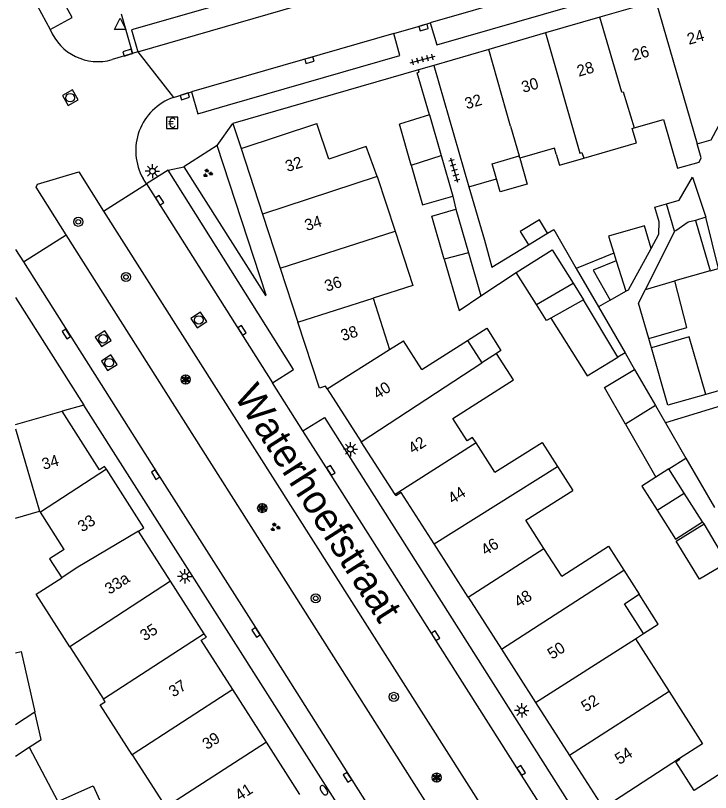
# Model space of a CAD drawing. Extents: x 132998 to 136004, y 396998 to 398512.
# Drawn here: x 133000 to 133060.9, y 397420.4 to 397488.5 of the extents above; entities that cross this region are included whole.
import ezdxf

# ---------------------------------------------------------------- set-up
doc = ezdxf.new("R2010")
doc.units = 0
for name, color, linetype in [('gg-afsc-erfafscheiding', 7, 'Continuous'), ('gg-afsc-muur', 7, 'Continuous'), ('gg-anno-huisnummerreeks BGT', 7, 'Continuous'), ('gg-anno-openbare ruimte label', 7, 'Continuous'), ('gg-bbg-bijgebouw', 7, 'Continuous'), ('gg-bbg-gedigitaliseerde bebouwing', 7, 'Continuous'), ('gg-bbg-gedigitaliseerde bijgebouw', 7, 'Continuous'), ('gg-bbg-hoofdgebouw', 7, 'Continuous'), ('gg-bbg-luifel en loopbrug', 7, 'Continuous'), ('gg-bbg-tussenscheiding', 7, 'Continuous'), ('gg-knt-verharding', 7, 'Continuous'), ('gg-knt-verharding nz', 7, 'Continuous'), ('gt-grn-weggrens', 7, 'Continuous'), ('gt-symb-betaalautomaat', 7, 'Continuous'), ('gt-symb-boom', 7, 'Continuous'), ('gt-symb-brandkraan', 7, 'Continuous'), ('gt-symb-groenvak', 7, 'Continuous'), ('gt-symb-kolk', 7, 'Continuous'), ('gt-symb-lichtmast', 7, 'Continuous'), ('gt-symb-rioolschacht', 7, 'Continuous'), ('gt-symb-solitaire heester', 7, 'Continuous'), ('gt-symb-tegel verharding', 7, 'Continuous'), ('gt-symb-waterafsluiter', 7, 'Continuous')]:
    doc.layers.add(name, color=color, linetype=linetype)

# ---------------------------------------------------------------- blocks, each defined once
blk = doc.blocks.new('gt0-WAFSL')
at = {"layer": 'gt-symb-waterafsluiter'}
for p, q in [((-0.5, -0.333), (0, 0.667)), ((0, 0.667), (0.5, -0.333)), ((0.5, -0.333), (-0.5, -0.333))]:
    blk.add_line(p, q, dxfattribs=at)
blk = doc.blocks.new('gt0-TEG1')
at = {"layer": 'gt-symb-tegel verharding'}
for p, q in [((-1.125, 0), (1.125, 0)), ((-0.9, -0.25), (-0.9, 0.25)), ((-0.45, -0.25), (-0.45, 0.25)), ((0, -0.25), (0, 0.25)), ((0.45, -0.25), (0.45, 0.25)), ((0.9, -0.25), (0.9, 0.25))]:
    blk.add_line(p, q, dxfattribs=at)
blk = doc.blocks.new('gt0-KOLK')
at = {"layer": 'gt-symb-kolk'}
blk.add_lwpolyline([(0, 0), (0.375, 0), (0.375, 0.4), (-0.375, 0.4), (-0.375, 0), (0, 0)], dxfattribs=at)
blk = doc.blocks.new('gt0-BA')
at = {"layer": 'gt-symb-betaalautomaat'}
blk.add_lwpolyline([(-0.498, -0.507), (0.502, -0.507), (0.502, 0.493), (-0.498, 0.493)], close=True, dxfattribs=at)
blk.add_text('€', height=0.9, dxfattribs=at).set_placement((-0.357, -0.457))
blk = doc.blocks.new('gt0-RS')
at = {"layer": 'gt-symb-rioolschacht'}
blk.add_lwpolyline([(-0.5, -0.5), (0.5, -0.5), (0.5, 0.5), (-0.5, 0.5)], close=True, dxfattribs=at)
blk.add_circle((0, 0), 0.375, dxfattribs=at)
blk = doc.blocks.new('gt0-GRVAK')
at = {"layer": 'gt-symb-groenvak'}
for p, q in [((-0.11, 0.189), (-0.228, 0.24)), ((-0.182, 0.153), (0.088, 0.153)), ((-0.091, 0.211), (-0.156, 0.322)), ((-0.047, 0.214), (-0.047, 0.393)), ((-0.004, 0.211), (0.061, 0.322)), ((0.015, 0.189), (0.133, 0.24)), ((0.262, -0.052), (0.197, 0.059)), ((0.305, -0.049), (0.305, 0.13)), ((0.349, -0.052), (0.414, 0.059)), ((-0.245, -0.228), (-0.363, -0.177)), ((-0.318, -0.264), (-0.047, -0.264)), ((-0.226, -0.206), (-0.291, -0.095)), ((-0.183, -0.203), (-0.183, -0.024)), ((-0.139, -0.206), (-0.074, -0.095)), ((-0.12, -0.228), (-0.002, -0.177)), ((0.243, -0.074), (0.125, -0.023)), ((0.17, -0.11), (0.441, -0.11)), ((0.368, -0.074), (0.486, -0.023))]:
    blk.add_line(p, q, dxfattribs=at)
blk = doc.blocks.new('gt0-BOOM')
at = {"layer": 'gt-symb-boom'}
for radius in [0.4, 0.2]:
    blk.add_circle((0, 0), radius, dxfattribs=at)
blk = doc.blocks.new('gt0-LMAST')
at = {"layer": 'gt-symb-lichtmast'}
for p, q in [((-0.182, 0.173), (-0.447, 0.438)), ((-0.005, 0.246), (-0.005, 0.621)), ((0.172, 0.173), (0.437, 0.438)), ((-0.255, -0.004), (-0.63, -0.004)), ((-0.182, -0.181), (-0.447, -0.446)), ((-0.005, -0.254), (-0.005, -0.629)), ((0.437, -0.446), (0.172, -0.181)), ((0.245, -0.004), (0.62, -0.004))]:
    blk.add_line(p, q, dxfattribs=at)
blk.add_circle((-0.005, -0.004), 0.25, dxfattribs=at)
blk = doc.blocks.new('gt0-SH')
at = {"layer": 'gt-symb-solitaire heester'}
blk.add_circle((0, 0), 0.4, dxfattribs=at)
for centre, start, end in [((-0.346, 0.2), 270, 30), ((-0.346, -0.2), 330, 90), ((0, 0.4), 210, 330), ((0.346, 0.2), 150, 270), ((0.346, -0.2), 90, 210), ((0, -0.4), 30, 150)]:
    blk.add_arc(centre, 0.4, start, end, dxfattribs=at)
blk = doc.blocks.new('gt0-BR')
at = {"layer": 'gt-symb-brandkraan'}
for centre, radius, start, end in [((-0.244, 0), 0.206, 107.56694, 252.43307), ((0.599, -2.664), 3, 106.89205, 107.56694), ((0, -0.691), 0.938, 73.10799, 106.89205), ((-0.599, -2.664), 3, 72.43309, 73.10799), ((0.244, 0), 0.206, 287.56695, 72.43309), ((0.599, 2.664), 3, 252.43307, 253.10797), ((0, 0.691), 0.938, 253.10797, 286.89206), ((-0.599, 2.664), 3, 286.89206, 287.56695)]:
    blk.add_arc(centre, radius, start, end, dxfattribs=at)

msp = doc.modelspace()

# ---------------------------------------------------------------- linework, layer by layer
at = {"layer": 'gg-afsc-erfafscheiding'}
for p, q in [((133036.284, 397479.821), (133035.223, 397483.501)), ((133038.325, 397472.68), (133038.606, 397471.537)), ((133040.803, 397463.954), (133043.895, 397466.007)), ((133051.105, 397462.988), (133053.44, 397458.952)), ((133055.744, 397459.411), (133055.516, 397460.203)), ((133079.78, 397459.87), (133056.986, 397452.823)), ((133053.44, 397458.952), (133052.812, 397458.589)), ((133053.44, 397458.952), (133054.276, 397457.507)), ((133066.073, 397456.918), (133060.522, 397455.322)), ((133058.774, 397449.738), (133061.287, 397445.401)), ((133060.357, 397443.961), (133060.222, 397444.143))]:
    msp.add_line(p, q, dxfattribs=at)
for points in [[(133039.737, 397473.515), (133039.898, 397473.008), (133041.108, 397468.832), (133041.763, 397466.466), (133044.96, 397468.412)], [(133055.71, 397468.105), (133056.393, 397469.369), (133056.433, 397470.437), (133056.059, 397471.731), (133057.061, 397472.013)], [(133046.644, 397469.437), (133047.183, 397469.765), (133049.152, 397466.362)]]:
    msp.add_lwpolyline(points, dxfattribs=at)
at = {"layer": 'gg-afsc-muur'}
for p, q in [((133035.334, 397483.747), (133019.044, 397479.049)), ((133019.044, 397479.049), (133019.77, 397476.87))]:
    msp.add_line(p, q, dxfattribs=at)
msp.add_lwpolyline([(133035.223, 397483.501), (133035.391, 397483.55), (133035.334, 397483.747)], dxfattribs=at)
at = {"layer": 'gg-bbg-bijgebouw'}
for p, q in [((133036.284, 397479.821), (133033.652, 397479.01)), ((133036.284, 397479.821), (133037.304, 397476.251)), ((133037.304, 397476.251), (133038.325, 397472.68))]:
    msp.add_line(p, q, dxfattribs=at)
at = {"layer": 'gg-bbg-gedigitaliseerde bebouwing'}
for p, q in [((133054.232, 397478.665), (133056.793, 397479.408)), ((133031.704, 397474.412), (133030.737, 397477.044)), ((133047.251, 397476.909), (133044.203, 397476.025)), ((133047.406, 397476.375), (133047.251, 397476.909)), ((133044.203, 397476.025), (133044.148, 397476.217)), ((133031.704, 397474.412), (133033.274, 397469.633)), ((133039.737, 397473.515), (133042.153, 397474.206)), ((133031.344, 397463.75), (133032.788, 397459.249)), ((133032.788, 397459.249), (133034.017, 397460.024)), ((133035.633, 397457.497), (133034.017, 397460.024)), ((133035.633, 397457.497), (133039.612, 397460.043)), ((133042.014, 397448.502), (133040.368, 397451.08)), ((133042.014, 397448.502), (133046.168, 397451.095)), ((133046.168, 397451.095), (133047.515, 397448.989)), ((133047.515, 397448.989), (133048.863, 397446.884)), ((133044.738, 397444.308), (133048.863, 397446.884)), ((133000, 397444.477), (133002.1, 397445.076)), ((133002.175, 397445.002), (133002.1, 397445.076)), ((133004.267, 397441.732), (133002.175, 397445.002)), ((133046.326, 397441.823), (133044.738, 397444.308)), ((133047.889, 397439.376), (133046.326, 397441.823)), ((133047.889, 397439.376), (133051.98, 397442.012)), ((133051.98, 397442.012), (133053.327, 397439.907)), ((133053.327, 397439.907), (133054.674, 397437.801)), ((133054.349, 397433.903), (133055.063, 397434.363)), ((133054.349, 397433.903), (133057.303, 397429.268)), ((133004.764, 397433.204), (133007.701, 397428.613)), ((133010.219, 397423.735), (133013.165, 397419.131))]:
    msp.add_line(p, q, dxfattribs=at)
for points in [[(133059.761, 397477.277), (133060.976, 397477.628), (133064.17, 397483.556)], [(133056.793, 397479.408), (133058.032, 397475.129), (133059.924, 397475.677), (133060.119, 397476.039), (133059.761, 397477.277)], [(133049.812, 397476.03), (133054.425, 397477.368), (133054.063, 397478.616), (133054.232, 397478.665)], [(133042.153, 397474.206), (133041.771, 397475.529), (133044.148, 397476.217)], [(133047.406, 397476.375), (133047.684, 397475.414), (133049.812, 397476.03)], [(133033.274, 397469.633), (133034.839, 397464.872), (133031.344, 397463.75)], [(133038.351, 397453.202), (133043.65, 397456.593), (133042.165, 397458.913)], [(133040.368, 397451.08), (133040.069, 397451.547), (133039.601, 397451.248), (133038.351, 397453.202)], [(133004.267, 397441.732), (133002.986, 397440.904), (133004.046, 397439.249)], [(133004.764, 397433.204), (133001.817, 397437.809), (133004.046, 397439.249)], [(133055.063, 397434.363), (133053.383, 397436.969), (133054.674, 397437.801)], [(133057.303, 397429.268), (133060.215, 397424.701), (133058.203, 397423.396)], [(133010.219, 397423.735), (133007.42, 397428.11), (133007.848, 397428.384), (133007.701, 397428.613)], [(133062.781, 397422.696), (133059.497, 397420.594), (133057.882, 397423.124), (133058.233, 397423.348), (133058.203, 397423.396)]]:
    msp.add_lwpolyline(points, dxfattribs=at)
at = {"layer": 'gg-bbg-gedigitaliseerde bijgebouw'}
for p, q in [((133034.686, 397475.392), (133033.652, 397479.01)), ((133057.757, 397469.614), (133057.061, 397472.013)), ((133038.606, 397471.537), (133039.708, 397467.733)), ((133060.515, 397470.858), (133059.6, 397470.551)), ((133059.6, 397470.551), (133060.886, 397466.15)), ((133044.244, 397469.588), (133044.96, 397468.412)), ((133044.96, 397468.412), (133046.644, 397469.437)), ((133039.708, 397467.733), (133040.803, 397463.954)), ((133052.456, 397467.684), (133052.668, 397467.013)), ((133060.886, 397466.15), (133057.811, 397465.265)), ((133045.667, 397463.191), (133048.88, 397465.072)), ((133048.88, 397465.072), (133049.799, 397463.611)), ((133052.132, 397463.574), (133053.508, 397464.359)), ((133052.812, 397458.589), (133049.799, 397463.611)), ((133053.676, 397457.149), (133054.276, 397457.507)), ((133054.276, 397457.507), (133056.098, 397454.357)), ((133056.098, 397454.357), (133056.986, 397452.823)), ((133053.481, 397452.722), (133056.148, 397448.071)), ((133056.986, 397452.823), (133058.774, 397449.738)), ((133057.273, 397448.786), (133058.774, 397449.738)), ((133057.273, 397448.786), (133056.148, 397448.071)), ((133056.243, 397445.169), (133058.615, 397446.674)), ((133060.222, 397444.143), (133058.615, 397446.674)), ((133062.376, 397440.558), (133060.357, 397443.961)), ((133001.189, 397424.395), (133003.708, 397419.653))]:
    msp.add_line(p, q, dxfattribs=at)
for points in [[(133034.686, 397475.392), (133035.677, 397471.923), (133038.325, 397472.68)], [(133057.061, 397472.013), (133058.17, 397472.335), (133059.343, 397474.348), (133060.515, 397470.858)], [(133037.591, 397467.157), (133036.499, 397470.926), (133038.606, 397471.537)], [(133046.644, 397469.437), (133045.928, 397470.613), (133044.244, 397469.588)], [(133055.71, 397468.105), (133055.135, 397470.088), (133051.984, 397469.173), (133052.456, 397467.684)], [(133055.242, 397464.523), (133057.772, 397469.563), (133057.757, 397469.614)], [(133053.508, 397464.359), (133053.736, 397464.488), (133055.71, 397468.105)], [(133037.591, 397467.157), (133038.888, 397462.68), (133040.803, 397463.954)], [(133052.668, 397467.013), (133050.636, 397466.2), (133052.132, 397463.574)], [(133055.516, 397460.203), (133058.864, 397461.167), (133057.811, 397465.265)], [(133055.516, 397460.203), (133054.627, 397463.298), (133055.242, 397464.523)], [(133046.918, 397462.01), (133046.554, 397461.781), (133045.667, 397463.191)], [(133046.918, 397462.01), (133050.102, 397456.95), (133052.812, 397458.589)], [(133039.612, 397460.043), (133041.31, 397461.111), (133042.543, 397459.151), (133042.165, 397458.913)], [(133060.522, 397455.322), (133059.069, 397460.369), (133055.744, 397459.411)], [(133060.522, 397455.322), (133057.195, 397454.366), (133055.744, 397459.411)], [(133053.481, 397452.722), (133051.64, 397455.932), (133053.676, 397457.149)], [(133056.243, 397445.169), (133057.851, 397442.637), (133060.222, 397444.143)], [(133062.376, 397440.558), (133059.966, 397439.128), (133057.919, 397442.467), (133060.357, 397443.961)], [(133000, 397432.671), (133000.486, 397432.781), (133001.688, 397427.49)], [(133001.189, 397424.395), (133002.237, 397425.074), (133001.688, 397427.49)], [(133003.708, 397419.653), (133006.815, 397421.028), (133007.829, 397418.759)]]:
    msp.add_lwpolyline(points, dxfattribs=at)
at = {"layer": 'gg-bbg-hoofdgebouw'}
for p, q in [((133056.137, 397489.792), (133051.236, 397488.372)), ((133051.236, 397488.372), (133046.472, 397486.991)), ((133046.472, 397486.991), (133041.504, 397485.551)), ((133041.504, 397485.551), (133036.67, 397484.15)), ((133036.67, 397484.15), (133039.737, 397473.515)), ((133019.77, 397476.87), (133026.41, 397479.05)), ((133019.77, 397476.87), (133021.656, 397471.113)), ((133021.656, 397471.113), (133023.208, 397466.371)), ((133023.208, 397466.371), (133024.758, 397461.638)), ((133027.31, 397455.797), (133030.288, 397451.172)), ((133000, 397452.675), (133004.08, 397453.84)), ((133033.276, 397446.531), (133030.288, 397451.172)), ((133013.598, 397438.938), (133010.78, 397443.33)), ((133039.692, 397437.546), (133036.691, 397442.231)), ((133016.546, 397434.342), (133013.598, 397438.938)), ((133039.692, 397437.546), (133042.605, 397432.996)), ((133042.605, 397432.996), (133045.598, 397428.325)), ((133021.993, 397424.849), (133019.048, 397429.452)), ((133045.598, 397428.325), (133048.573, 397423.679)), ((133024.937, 397420.246), (133021.993, 397424.849))]:
    msp.add_line(p, q, dxfattribs=at)
for points in [[(133030.737, 397477.044), (133027.464, 397475.941), (133026.41, 397479.05)], [(133027.31, 397455.797), (133027.16, 397456.03), (133026.65, 397455.86), (133024.758, 397461.638)], [(133007.964, 397448.76), (133007.81, 397449), (133007.36, 397448.72), (133004.08, 397453.84)], [(133010.78, 397443.33), (133011.26, 397443.62), (133007.964, 397448.76)], [(133036.691, 397442.231), (133033.81, 397446.73), (133033.341, 397446.43), (133033.276, 397446.531)], [(133019.048, 397429.452), (133016.28, 397433.78), (133016.74, 397434.04), (133016.546, 397434.342)], [(133048.573, 397423.679), (133051.46, 397419.17), (133051.02, 397418.88), (133051.085, 397418.779)]]:
    msp.add_lwpolyline(points, dxfattribs=at)
at = {"layer": 'gg-bbg-luifel en loopbrug'}
for p, q in [((133052.456, 397467.684), (133049.152, 397466.362)), ((133049.152, 397466.362), (133051.105, 397462.988)), ((133045.667, 397463.191), (133043.895, 397466.007)), ((133052.132, 397463.574), (133051.105, 397462.988)), ((133058.615, 397446.674), (133057.273, 397448.786))]:
    msp.add_line(p, q, dxfattribs=at)
for points in [[(133044.203, 397476.025), (133044.854, 397473.728), (133042.485, 397473.057), (133042.153, 397474.206)], [(133060.886, 397466.15), (133061.631, 397466.364), (133060.515, 397470.858)], [(133043.895, 397466.007), (133047.042, 397467.993), (133048.88, 397465.072)], [(133056.148, 397448.071), (133054.902, 397447.279), (133056.243, 397445.169)], [(133055.063, 397434.363), (133056.345, 397435.189), (133054.674, 397437.801)]]:
    msp.add_lwpolyline(points, dxfattribs=at)
at = {"layer": 'gg-bbg-tussenscheiding'}
for p, q in [((133056.137, 397489.792), (133059.761, 397477.277)), ((133053.143, 397481.791), (133051.236, 397488.372)), ((133046.472, 397486.991), (133049.476, 397476.46)), ((133043.395, 397478.814), (133041.504, 397485.551)), ((133043.395, 397478.814), (133044.148, 397476.217)), ((133034.686, 397475.392), (133037.304, 397476.251)), ((133031.704, 397474.412), (133021.656, 397471.113)), ((133023.208, 397466.371), (133033.274, 397469.633)), ((133039.708, 397467.733), (133037.591, 397467.157)), ((133052.668, 397467.013), (133053.508, 397464.359)), ((133055.242, 397464.523), (133057.811, 397465.265)), ((133024.758, 397461.638), (133031.344, 397463.75)), ((133049.799, 397463.611), (133046.918, 397462.01)), ((133039.612, 397460.043), (133040.874, 397458.072)), ((133027.31, 397455.797), (133032.788, 397459.249)), ((133042.165, 397458.913), (133040.874, 397458.072)), ((133030.288, 397451.172), (133040.874, 397458.072)), ((133056.098, 397454.357), (133053.481, 397452.722)), ((133000, 397452.306), (133002.1, 397445.076)), ((133040.368, 397451.08), (133033.276, 397446.531)), ((133007.964, 397448.76), (133002.175, 397445.002)), ((133036.691, 397442.231), (133047.515, 397448.989)), ((133039.692, 397437.546), (133046.326, 397441.823)), ((133042.605, 397432.996), (133053.327, 397439.907)), ((133013.598, 397438.938), (133004.764, 397433.204)), ((133016.546, 397434.342), (133007.701, 397428.613)), ((133045.598, 397428.325), (133054.349, 397433.903)), ((133019.048, 397429.452), (133010.219, 397423.735)), ((133057.303, 397429.268), (133048.573, 397423.679)), ((133000, 397426.394), (133001.688, 397427.49)), ((133021.993, 397424.849), (133013.165, 397419.131)), ((133000, 397423.625), (133001.189, 397424.395)), ((133058.203, 397423.396), (133051.085, 397418.779))]:
    msp.add_line(p, q, dxfattribs=at)
for points in [[(133053.143, 397481.791), (133053.266, 397481.827), (133054.232, 397478.665)], [(133049.476, 397476.46), (133049.659, 397476.513), (133049.812, 397476.03)], [(133059.6, 397470.551), (133058.972, 397470.408), (133057.895, 397469.657), (133057.757, 397469.614)], [(133010.78, 397443.33), (133005.327, 397440.076), (133004.046, 397439.249)]]:
    msp.add_lwpolyline(points, dxfattribs=at)
at = {"layer": 'gg-knt-verharding'}
for p, q in [((133010.262, 397485.192), (133008.48, 397484.66)), ((133010.723, 397485.329), (133010.262, 397485.192)), ((133013.837, 397481.336), (133015.434, 397481.839)), ((133017.669, 397477.132), (133014.743, 397475.259)), ((133014.743, 397475.259), (133021.909, 397463.992)), ((133013.37, 397474.954), (133011.496, 397473.772)), ((133011.496, 397473.772), (133011.176, 397474.241)), ((133007.721, 397471.383), (133048.207, 397407.648)), ((133044.909, 397405.52), (133004.452, 397469.315)), ((133000, 397463.815), (133005.994, 397454.387)), ((133025.191, 397452.123), (133022.531, 397456.342))]:
    msp.add_line(p, q, dxfattribs=at)
for points in [[(133003.042, 397487.305), (133004.967, 397488.348), (133000, 397497.495)], [(133036.343, 397487.867), (133036.938, 397485.955), (133065.18, 397494.112), (133064.586, 397496.102)], [(133028.422, 397490.467), (133027.874, 397492.36), (133010.166, 397487.28), (133010.723, 397485.329)], [(133033.163, 397486.936), (133035.717, 397487.663), (133036.343, 397487.867)], [(133018.583, 397480.658), (133033.689, 397485.007), (133033.163, 397486.936)], [(133015.434, 397481.839), (133015.993, 397479.912), (133018.583, 397480.658)], [(133021.909, 397463.992), (133021.967, 397464.017), (133017.669, 397477.132)], [(133004.452, 397469.315), (133001.818, 397473.468), (133001.937, 397473.736), (133005.535, 397474.825), (133007.721, 397471.383)], [(133022.531, 397456.342), (133024.376, 397457.485), (133013.37, 397474.954)], [(133040.491, 397404.186), (133038.652, 397403.02), (133005.994, 397454.387)], [(133025.191, 397452.123), (133027.083, 397453.303), (133052.095, 397413.859), (133050.283, 397412.667)]]:
    msp.add_lwpolyline(points, dxfattribs=at)
for centre, radius, start, end in [((133007.22, 397488.982), 4.502, 201.87214, 286.25202), ((133015.482, 397476.673), 4.945, 109.42843, 209.45417)]:
    msp.add_arc(centre, radius, start, end, dxfattribs=at)
at = {"layer": 'gg-knt-verharding nz'}
for p, q in [((133000, 397492.883), (133003.042, 397487.305)), ((133055.286, 397493.354), (133036.343, 397487.867)), ((133010.723, 397485.329), (133028.422, 397490.467)), ((133033.163, 397486.936), (133015.434, 397481.839)), ((133011.496, 397473.772), (133022.531, 397456.342)), ((133000, 397468.02), (133000.688, 397466.933))]:
    msp.add_line(p, q, dxfattribs=at)
for points in [[(133000.688, 397466.933), (133012.444, 397448.399), (133021.25, 397434.566), (133037.012, 397409.635), (133040.491, 397404.186)], [(133050.283, 397412.667), (133044.157, 397422.258), (133027.471, 397448.553), (133025.191, 397452.123)]]:
    msp.add_lwpolyline(points, dxfattribs=at)
at = {"layer": 'gt-grn-weggrens'}
for p, q in [((133009.262, 397488.666), (133010.262, 397485.192)), ((133010.723, 397485.329), (133013.837, 397481.336)), ((133036.67, 397484.15), (133035.334, 397483.747)), ((133017.669, 397477.132), (133019.044, 397479.049)), ((133013.37, 397474.954), (133014.743, 397475.259)), ((133007.721, 397471.383), (133011.496, 397473.772)), ((133000.688, 397466.933), (133004.452, 397469.315)), ((133005.994, 397454.387), (133004.08, 397453.84))]:
    msp.add_line(p, q, dxfattribs=at)

# ---------------------------------------------------------------- block references
at = {"layer": 'gt-symb-betaalautomaat'}
msp.add_blockref('gt0-BA', (133013.737, 397479.133), dxfattribs=at)
at = {"layer": 'gt-symb-boom'}
for p in [(133005.498, 397470.445), (133009.676, 397465.606), (133026.32, 397437.45), (133033.167, 397428.81)]:
    msp.add_blockref('gt0-BOOM', p, dxfattribs=at)
at = {"layer": 'gt-symb-brandkraan', "rotation": -56.42118627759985}
msp.add_blockref('gt0-BR', (133027.034, 397420.627), dxfattribs=at)
at = {"layer": 'gt-symb-groenvak'}
for p in [(133016.834, 397474.692), (133022.745, 397443.673)]:
    msp.add_blockref('gt0-GRVAK', p, dxfattribs=at)
at = {"layer": 'gt-symb-kolk'}
for p, rotation in [((133035.717, 397487.663), -164.10181291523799), ((133009.887, 397485.075), 16.85839876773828), ((133025.709, 397484.796), -163.97589033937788), ((133014.786, 397481.639), -162.2356766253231), ((133012.465, 397472.228), -57.86710414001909), ((133004.621, 397460.718), 122.33937707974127), ((133019.686, 397460.827), -57.66062292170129), ((133012.444, 397448.399), 122.41844995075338), ((133027.471, 397448.553), -57.660622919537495), ((133021.25, 397434.566), 122.46679945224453), ((133036.656, 397434.063), -57.58155005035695), ((133044.157, 397422.258), -57.454106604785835), ((133029.272, 397421.872), 122.29094835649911)]:
    msp.add_blockref('gt0-KOLK', p, dxfattribs=dict(at, rotation=rotation))
at = {"layer": 'gt-symb-lichtmast'}
for p in [(133012.003, 397474.882), (133029.369, 397450.516), (133014.84, 397439.375), (133044.384, 397427.623)]:
    msp.add_blockref('gt0-LMAST', p, dxfattribs=at)
at = {"layer": 'gt-symb-rioolschacht'}
for p, rotation in [((133004.797, 397481.321), -150.12717895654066), ((133016.07, 397461.84), -146.00796028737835), ((133007.681, 397460.192), 32.33937707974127), ((133008.215, 397458.097), -146.91369260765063)]:
    msp.add_blockref('gt0-RS', p, dxfattribs=dict(at, rotation=rotation))
at = {"layer": 'gt-symb-solitaire heester'}
for p in [(133014.918, 397456.622), (133021.626, 397445.352), (133036.921, 397421.739)]:
    msp.add_blockref('gt0-SH', p, dxfattribs=at)
at = {"layer": 'gt-symb-tegel verharding'}
for p, rotation in [((133035.693, 397484.663), 14.591956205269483), ((133038.466, 397474.954), 106.20518537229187)]:
    msp.add_blockref('gt0-TEG1', p, dxfattribs=dict(at, rotation=rotation))
at = {"layer": 'gt-symb-waterafsluiter'}
msp.add_blockref('gt0-WAFSL', (133009.162, 397487.623), dxfattribs=at)

# ---------------------------------------------------------------- texts
at = {"layer": 'gg-anno-huisnummerreeks BGT'}
for s, rotation, p in [('24', 16.2, (133059.037, 397485.947)), ('26', 16.2, (133054.21, 397484.548)), ('28', 16.2, (133049.378, 397483.148)), ('30', 16.2, (133044.512, 397481.737)), ('32', 16.2, (133039.545, 397480.297)), ('32', 18.1, (133023.841, 397474.798)), ('34', 18.1, (133025.535, 397469.626)), ('36', 18.1, (133027.278, 397464.304)), ('38', 18.1, (133028.695, 397459.974)), ('40', 32.8, (133031.746, 397454.86)), ('42', 32.8, (133034.837, 397450.06)), ('34', 16, (133002.461, 397448.697)), ('44', 32.6, (133038.315, 397445.671)), ('33', 32.7, (133005.851, 397443.206)), ('46', 32.6, (133041.208, 397441.153)), ('33a', 32.7, (133008.227, 397437.743)), ('48', 32.6, (133044.123, 397436.602)), ('35', 32.7, (133011.311, 397433.655)), ('50', 32.7, (133047.037, 397432.053)), ('37', 32.6, (133013.833, 397428.74)), ('52', 32.6, (133049.988, 397427.445)), ('39', 32.6, (133016.775, 397424.14)), ('54', 32.6, (133052.941, 397422.834)), ('41', 32.6, (133019.643, 397419.658))]:
    msp.add_text(s, height=1, rotation=rotation, dxfattribs=at).set_placement(p)
at = {"layer": 'gg-anno-openbare ruimte label'}
msp.add_text('Waterhoefstraat', height=2.5, rotation=302.6, dxfattribs=at).set_placement((133019.099, 397455.181))

doc.saveas('drawing.dxf')
